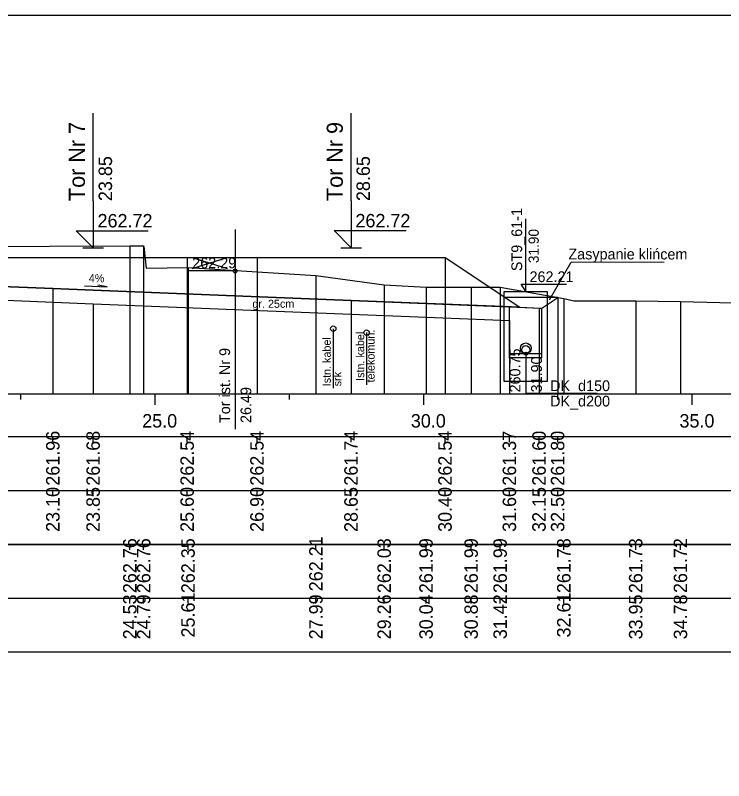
# Model space of a CAD drawing. Extents: x 6516023 to 6560129, y 5513077 to 5529206.
# Drawn here: x 6518915.81 to 6518929, y 5514498.91 to 5514513.16 of the extents above; entities that cross this region are included whole.
import ezdxf

# ---------------------------------------------------------------- set-up
doc = ezdxf.new("R2010")
doc.units = 0
for name, color, linetype in [('IR_default', 7, 'Continuous'), ('TOR_PRZEK_P-kable', 7, 'Continuous'), ('TOR_PRZEK_P-komponent', 7, 'Continuous'), ('TOR_PRZEK_P-odwodnienie', 7, 'Continuous'), ('TOR_PRZEK_P-opisy', 7, 'Continuous'), ('TOR_PRZEK_P-tabelka istniejace', 7, 'Continuous'), ('TOR_PRZEK_P-tabelka projektowane', 7, 'Continuous'), ('TOR_PRZEK_P-teren istniejacy', 7, 'Continuous'), ('TOR_PRZEK_P-tory istniejace', 7, 'Continuous'), ('TOR_PRZEK_P-tory projektowane', 7, 'Continuous'), ('TOR_PRZEK_P-uklad odniesienia', 7, 'Continuous'), ('TOR_PRZEK_P-warstwa ochronna I', 7, 'Continuous'), ('TOR_PRZEK_P-warstwa ochronna II', 7, 'Continuous'), ('TOR_RAMKI-ramka+tabelka 1', 7, 'Continuous')]:
    doc.layers.add(name, color=color, linetype=linetype)

msp = doc.modelspace()

# ---------------------------------------------------------------- linework, layer by layer
at = {"layer": 'IR_default'}
msp.add_lwpolyline([(6518904.633, 5514508.648), (6518908.166, 5514508.648), (6518909.413, 5514508.647), (6518909.42, 5514508.647), (6518912.913, 5514508.647), (6518912.918, 5514508.647), (6518915.513, 5514508.647), (6518915.52, 5514508.647), (6518919.013, 5514508.647), (6518919.016, 5514508.647), (6518920.313, 5514508.648), (6518920.32, 5514508.648), (6518923.813, 5514508.648), (6518923.816, 5514508.646), (6518925.205, 5514507.72), (6518925.206, 5514507.72), (6518925.563, 5514507.705), (6518925.61, 5514507.703), (6518925.909, 5514507.903)], dxfattribs=at)
at = {"layer": 'TOR_PRZEK_P-kable'}
for p, q in [((6518921.73, 5514507.322), (6518921.73, 5514506.213)), ((6518922.351, 5514507.248), (6518922.351, 5514506.274))]:
    msp.add_line(p, q, dxfattribs=at)
for centre in [(6518921.73, 5514507.322), (6518922.351, 5514507.248)]:
    msp.add_circle(centre, 0.05, dxfattribs=at)
at = {"layer": 'TOR_PRZEK_P-komponent'}
msp.add_line((6518925.909, 5514507.903), (6518924.931, 5514507.903), dxfattribs=at)
msp.add_lwpolyline([(6518904.633, 5514508.109), (6518904.633, 5514508.648), (6518908.163, 5514508.648), (6518909.413, 5514508.647), (6518912.913, 5514508.647), (6518915.513, 5514508.647), (6518919.013, 5514508.647), (6518920.313, 5514508.648), (6518923.813, 5514508.648), (6518925.205, 5514507.72), (6518922.063, 5514507.845), (6518917.263, 5514508.037), (6518916.513, 5514508.067), (6518914.451, 5514508.15), (6518913.853, 5514507.74), (6518911.163, 5514507.848), (6518905.663, 5514508.068), (6518904.633, 5514508.109)], dxfattribs=at)
at = {"layer": 'TOR_PRZEK_P-odwodnienie'}
for p, q in [((6518925.313, 5514508.015), (6518925.313, 5514509.365)), ((6518925.23, 5514508.152), (6518926.07, 5514508.152)), ((6518925.313, 5514508.015), (6518925.23, 5514508.152)), ((6518925.61, 5514507.703), (6518925.909, 5514507.903)), ((6518925.013, 5514506.775), (6518925.01, 5514507.727)), ((6518925.613, 5514506.777), (6518925.61, 5514507.703)), ((6518925.613, 5514506.856), (6518925.013, 5514506.856)), ((6518925.613, 5514506.776), (6518925.013, 5514506.776))]:
    msp.add_line(p, q, dxfattribs=at)
for points in [[(6518924.913, 5514507.006), (6518924.913, 5514508.015), (6518925.713, 5514508.015), (6518925.713, 5514506.336), (6518924.913, 5514506.336), (6518924.913, 5514507.006)], [(6518925.313, 5514506.856), (6518925.313, 5514506.121), (6518926.642, 5514506.121)]]:
    msp.add_lwpolyline(points, dxfattribs=at)
for centre, radius in [((6518925.313, 5514506.956), 0.1), ((6518925.313, 5514506.931), 0.075), ((6518925.313, 5514506.856), 0.03)]:
    msp.add_circle(centre, radius, dxfattribs=at)
at = {"layer": 'TOR_PRZEK_P-opisy'}
msp.add_line((6518925.757, 5514507.86), (6518926.158, 5514508.563), dxfattribs=at)
for points in [[(6518927.89, 5514508.552), (6518926.158, 5514508.563)], [(6518917.101, 5514508.121), (6518917.519, 5514508.102), (6518917.351, 5514508.131)]]:
    msp.add_lwpolyline(points, dxfattribs=at)
at = {"layer": 'TOR_PRZEK_P-tabelka istniejace'}
for p, q in [((6518917.944, 5514503.206), (6518917.944, 5514503.306)), ((6518918.201, 5514503.206), (6518918.201, 5514503.306)), ((6518919.027, 5514503.206), (6518919.027, 5514503.306)), ((6518921.407, 5514503.206), (6518921.407, 5514503.306)), ((6518922.677, 5514503.206), (6518922.677, 5514503.306)), ((6518923.457, 5514503.206), (6518923.457, 5514503.306)), ((6518924.296, 5514503.206), (6518924.296, 5514503.306)), ((6518924.836, 5514503.206), (6518924.836, 5514503.306)), ((6518926.021, 5514503.206), (6518926.021, 5514503.306)), ((6518927.359, 5514503.206), (6518927.359, 5514503.306)), ((6518928.192, 5514503.206), (6518928.192, 5514503.306)), ((6518817.163, 5514502.306), (6518960.963, 5514502.306)), ((6518917.944, 5514502.206), (6518917.944, 5514502.306)), ((6518918.201, 5514502.206), (6518918.201, 5514502.306)), ((6518919.027, 5514502.206), (6518919.027, 5514502.306)), ((6518921.407, 5514502.206), (6518921.407, 5514502.306)), ((6518922.677, 5514502.206), (6518922.677, 5514502.306)), ((6518923.457, 5514502.206), (6518923.457, 5514502.306)), ((6518924.296, 5514502.206), (6518924.296, 5514502.306)), ((6518924.836, 5514502.206), (6518924.836, 5514502.306)), ((6518926.021, 5514502.206), (6518926.021, 5514502.306)), ((6518927.359, 5514502.206), (6518927.359, 5514502.306)), ((6518928.192, 5514502.206), (6518928.192, 5514502.306))]:
    msp.add_line(p, q, dxfattribs=at)
for points in [[(6518917.944, 5514508.865), (6518917.944, 5514506.306), (6518917.944, 5514506.176), (6518917.944, 5514506.106)], [(6518918.201, 5514508.866), (6518918.201, 5514506.306), (6518918.201, 5514506.176), (6518918.201, 5514506.106)], [(6518919.027, 5514508.458), (6518919.027, 5514506.306), (6518919.027, 5514506.176), (6518919.027, 5514506.106)], [(6518921.407, 5514508.313), (6518921.407, 5514506.306), (6518921.407, 5514506.176), (6518921.407, 5514506.106)], [(6518922.677, 5514508.138), (6518922.677, 5514506.306), (6518922.677, 5514506.176), (6518922.677, 5514506.106)], [(6518923.457, 5514508.096), (6518923.457, 5514506.306), (6518923.457, 5514506.176), (6518923.457, 5514506.106)], [(6518924.296, 5514508.096), (6518924.296, 5514506.306), (6518924.296, 5514506.176), (6518924.296, 5514506.106)], [(6518924.836, 5514508.096), (6518924.836, 5514506.306), (6518924.836, 5514506.176), (6518924.836, 5514506.106)], [(6518926.021, 5514507.882), (6518926.021, 5514506.306), (6518926.021, 5514506.176), (6518926.021, 5514506.106)], [(6518927.359, 5514507.838), (6518927.359, 5514506.306), (6518927.359, 5514506.176), (6518927.359, 5514506.106)], [(6518928.192, 5514507.828), (6518928.192, 5514506.306), (6518928.192, 5514506.176), (6518928.192, 5514506.106)]]:
    msp.add_lwpolyline(points, dxfattribs=at)
msp.add_lwpolyline([(6518817.163, 5514503.306), (6518817.163, 5514501.306), (6518960.963, 5514501.306), (6518960.963, 5514503.306)], close=True, dxfattribs=at)
at = {"layer": 'TOR_PRZEK_P-tabelka projektowane'}
for p, q in [((6518916.513, 5514505.206), (6518916.513, 5514505.306)), ((6518917.263, 5514505.206), (6518917.263, 5514505.306)), ((6518919.013, 5514505.206), (6518919.013, 5514505.306)), ((6518920.313, 5514505.206), (6518920.313, 5514505.306)), ((6518922.063, 5514505.206), (6518922.063, 5514505.306)), ((6518923.813, 5514505.206), (6518923.813, 5514505.306)), ((6518925.011, 5514505.206), (6518925.011, 5514505.306)), ((6518925.563, 5514505.206), (6518925.563, 5514505.306)), ((6518925.909, 5514505.206), (6518925.909, 5514505.306)), ((6518817.163, 5514504.306), (6518960.963, 5514504.306)), ((6518916.513, 5514504.206), (6518916.513, 5514504.306)), ((6518917.263, 5514504.206), (6518917.263, 5514504.306)), ((6518919.013, 5514504.206), (6518919.013, 5514504.306)), ((6518920.313, 5514504.206), (6518920.313, 5514504.306)), ((6518922.063, 5514504.206), (6518922.063, 5514504.306)), ((6518923.813, 5514504.206), (6518923.813, 5514504.306)), ((6518925.011, 5514504.206), (6518925.011, 5514504.306)), ((6518925.563, 5514504.206), (6518925.563, 5514504.306)), ((6518925.909, 5514504.206), (6518925.909, 5514504.306))]:
    msp.add_line(p, q, dxfattribs=at)
for points in [[(6518919.013, 5514508.647), (6518919.013, 5514506.306), (6518919.013, 5514506.176), (6518919.013, 5514506.106)], [(6518920.313, 5514508.648), (6518920.313, 5514506.306), (6518920.313, 5514506.176), (6518920.313, 5514506.106)], [(6518923.813, 5514508.648), (6518923.813, 5514506.306), (6518923.813, 5514506.176), (6518923.813, 5514506.106)], [(6518916.513, 5514508.067), (6518916.513, 5514506.306), (6518916.513, 5514506.176), (6518916.513, 5514506.106)], [(6518925.909, 5514507.903), (6518925.909, 5514506.306), (6518925.909, 5514506.176), (6518925.909, 5514506.106)], [(6518917.263, 5514507.787), (6518917.263, 5514506.306), (6518917.263, 5514506.176), (6518917.263, 5514506.106)], [(6518922.063, 5514507.845), (6518922.063, 5514506.306), (6518922.063, 5514506.176), (6518922.063, 5514506.106)], [(6518925.563, 5514507.705), (6518925.563, 5514506.306), (6518925.563, 5514506.176), (6518925.563, 5514506.106)], [(6518925.011, 5514507.477), (6518925.011, 5514506.306), (6518925.011, 5514506.176), (6518925.011, 5514506.106)]]:
    msp.add_lwpolyline(points, dxfattribs=at)
msp.add_lwpolyline([(6518817.163, 5514505.306), (6518817.163, 5514503.306), (6518960.963, 5514503.306), (6518960.963, 5514505.306)], close=True, dxfattribs=at)
at = {"layer": 'TOR_PRZEK_P-teren istniejacy'}
msp.add_lwpolyline([(6518901.241, 5514508.475), (6518901.732, 5514508.415), (6518904.539, 5514508.355), (6518906.183, 5514508.331), (6518907.129, 5514508.341), (6518910.379, 5514508.385), (6518910.449, 5514508.815), (6518910.452, 5514508.836), (6518917.944, 5514508.865), (6518918.201, 5514508.866), (6518918.202, 5514508.85), (6518918.248, 5514508.447), (6518919.027, 5514508.458), (6518921.407, 5514508.313), (6518922.677, 5514508.138), (6518923.457, 5514508.096), (6518924.296, 5514508.096), (6518924.836, 5514508.096), (6518926.021, 5514507.882), (6518926.208, 5514507.839), (6518927.359, 5514507.838), (6518928.192, 5514507.828), (6518931.122, 5514507.751)], dxfattribs=at)
at = {"layer": 'TOR_PRZEK_P-tory istniejace'}
for p, q in [((6518919.905, 5514509.171), (6518919.905, 5514505.451)), ((6518919.105, 5514508.443), (6518919.757, 5514508.646)), ((6518919.105, 5514508.646), (6518919.757, 5514508.443)), ((6518919.905, 5514508.396), (6518919.039, 5514508.396))]:
    msp.add_line(p, q, dxfattribs=at)
msp.add_circle((6518919.905, 5514508.396), 0.035, dxfattribs=at)
at = {"layer": 'TOR_PRZEK_P-tory projektowane'}
for p, q in [((6518917.263, 5514509.705), (6518917.263, 5514511.337)), ((6518922.063, 5514509.705), (6518922.063, 5514511.337)), ((6518917.263, 5514509.705), (6518917.263, 5514508.827)), ((6518922.063, 5514509.705), (6518922.063, 5514508.828)), ((6518917.263, 5514508.827), (6518916.944, 5514509.146)), ((6518916.944, 5514509.146), (6518918.288, 5514509.146)), ((6518922.063, 5514508.828), (6518921.744, 5514509.147)), ((6518921.744, 5514509.147), (6518923.088, 5514509.147)), ((6518917.071, 5514508.827), (6518917.455, 5514508.827)), ((6518921.871, 5514508.828), (6518922.255, 5514508.828))]:
    msp.add_line(p, q, dxfattribs=at)
at = {"layer": 'TOR_PRZEK_P-uklad odniesienia'}
for p, q in [((6518820.963, 5514506.106), (6518960.963, 5514506.106)), ((6518915.913, 5514506.006), (6518915.913, 5514506.106)), ((6518918.413, 5514505.906), (6518918.413, 5514506.106)), ((6518920.913, 5514506.006), (6518920.913, 5514506.106)), ((6518923.413, 5514505.906), (6518923.413, 5514506.106)), ((6518925.913, 5514506.006), (6518925.913, 5514506.106)), ((6518928.413, 5514505.906), (6518928.413, 5514506.106))]:
    msp.add_line(p, q, dxfattribs=at)
at = {"layer": 'TOR_PRZEK_P-warstwa ochronna I'}
msp.add_lwpolyline([(6518914.452, 5514507.9), (6518917.263, 5514507.787), (6518922.063, 5514507.595), (6518925.011, 5514507.477)], dxfattribs=at)
at = {"layer": 'TOR_PRZEK_P-warstwa ochronna II'}
msp.add_lwpolyline([(6518904.633, 5514508.109), (6518905.663, 5514508.068), (6518906.413, 5514508.038), (6518911.163, 5514507.848), (6518913.853, 5514507.74), (6518914.451, 5514508.15), (6518916.513, 5514508.067), (6518917.263, 5514508.037), (6518922.063, 5514507.845), (6518925.61, 5514507.703), (6518925.909, 5514507.903)], dxfattribs=at)
at = {"layer": 'TOR_RAMKI-ramka+tabelka 1'}
msp.add_lwpolyline([(6518814.513, 5514513.156), (6519062.013, 5514513.156), (6519062.013, 5514484.656), (6518814.513, 5514484.656)], close=True, dxfattribs=at)

# ---------------------------------------------------------------- texts
at = {"layer": 'TOR_PRZEK_P-kable'}
for s, height, p in [('Istn. kabel', 0.14999, (6518922.306, 5514506.35)), ('telekomun.', 0.15, (6518922.5, 5514506.322)), ('Istn. kabel', 0.14999, (6518921.684, 5514506.249)), ('srk', 0.15, (6518921.879, 5514506.249))]:
    msp.add_text(s, height=height, rotation=90.0511, dxfattribs=at).set_placement(p)
at = {"layer": 'TOR_PRZEK_P-odwodnienie'}
for s, height, rotation, p in [('ST9_61-1', 0.2, 90, (6518925.246, 5514508.393)), ('31.90', 0.19, 90, (6518925.555, 5514508.542)), ('260.75', 0.2, 90, (6518925.213, 5514506.135)), ('31.90', 0.2, 90, (6518925.613, 5514506.135)), ('DK_d150', 0.2, 360, (6518925.767, 5514506.16)), ('DK_d200', 0.2, 360, (6518925.767, 5514505.873))]:
    msp.add_text(s, height=height, rotation=rotation, dxfattribs=at).set_placement(p)
msp.add_text('262.21', height=0.2, dxfattribs=at).set_placement((6518925.383, 5514508.189))
at = {"layer": 'TOR_PRZEK_P-opisy'}
for s, height, rotation, p in [('Zasypanie klińcem', 0.2, 359.9489, (6518926.107, 5514508.612)), ('4%', 0.15, 359.8485, (6518917.18, 5514508.187))]:
    msp.add_text(s, height=height, rotation=rotation, dxfattribs=at).set_placement(p)
at = {"layer": 'TOR_PRZEK_P-tabelka istniejace'}
for s, p in [('262.76', (6518918.069, 5514502.398)), ('262.76', (6518918.326, 5514502.398)), ('262.35', (6518919.152, 5514502.397)), ('262.21', (6518921.532, 5514502.433)), ('262.03', (6518922.802, 5514502.398)), ('261.99', (6518923.582, 5514502.398)), ('261.99', (6518924.421, 5514502.398)), ('261.99', (6518924.961, 5514502.398)), ('261.78', (6518926.146, 5514502.398)), ('261.73', (6518927.484, 5514502.398)), ('261.72', (6518928.317, 5514502.4)), ('24.53', (6518918.069, 5514501.538)), ('24.79', (6518918.326, 5514501.538)), ('25.61', (6518919.152, 5514501.573)), ('27.99', (6518921.532, 5514501.538)), ('29.26', (6518922.802, 5514501.538)), ('30.04', (6518923.582, 5514501.539)), ('30.88', (6518924.421, 5514501.538)), ('31.42', (6518924.961, 5514501.54)), ('32.61', (6518926.146, 5514501.573)), ('33.95', (6518927.484, 5514501.537)), ('34.78', (6518928.317, 5514501.538))]:
    msp.add_text(s, height=0.25, rotation=90, dxfattribs=at).set_placement(p)
at = {"layer": 'TOR_PRZEK_P-tabelka projektowane'}
for s, p in [('261.96', (6518916.635, 5514504.398)), ('261.68', (6518917.385, 5514504.398)), ('262.54', (6518919.135, 5514504.399)), ('262.54', (6518920.435, 5514504.399)), ('261.74', (6518922.185, 5514504.399)), ('262.54', (6518923.935, 5514504.399)), ('261.37', (6518925.133, 5514504.398)), ('261.60', (6518925.685, 5514504.398)), ('261.80', (6518926.031, 5514504.398)), ('23.10', (6518916.635, 5514503.538)), ('23.85', (6518917.385, 5514503.537)), ('25.60', (6518919.135, 5514503.538)), ('26.90', (6518920.435, 5514503.538)), ('28.65', (6518922.185, 5514503.537)), ('30.40', (6518923.935, 5514503.538)), ('31.60', (6518925.133, 5514503.538)), ('32.15', (6518925.685, 5514503.537)), ('32.50', (6518926.031, 5514503.538))]:
    msp.add_text(s, height=0.25, rotation=90, dxfattribs=at).set_placement(p)
at = {"layer": 'TOR_PRZEK_P-tory istniejace'}
msp.add_text('262.29', height=0.2, dxfattribs=at).set_placement((6518919.105, 5514508.446))
for s, rotation, p in [('Tor ist. Nr 9', 90.0511, (6518919.811, 5514505.566)), ('26.49', 90, (6518920.205, 5514505.566))]:
    msp.add_text(s, height=0.2, rotation=rotation, dxfattribs=at).set_placement(p)
at = {"layer": 'TOR_PRZEK_P-tory projektowane'}
for s, height, p in [('Tor Nr 7', 0.3, (6518917.108, 5514509.699)), ('Tor Nr 9', 0.3, (6518921.908, 5514509.699)), ('23.85', 0.25, (6518917.613, 5514509.697)), ('28.65', 0.25, (6518922.413, 5514509.698))]:
    msp.add_text(s, height=height, rotation=90, dxfattribs=at).set_placement(p)
for p in [(6518917.343, 5514509.207), (6518922.143, 5514509.208)]:
    msp.add_text('262.72', height=0.25, dxfattribs=at).set_placement(p)
at = {"layer": 'TOR_PRZEK_P-uklad odniesienia'}
for s, p in [('25.0', (6518918.174, 5514505.481)), ('30.0', (6518923.174, 5514505.481)), ('35.0', (6518928.174, 5514505.481))]:
    msp.add_text(s, height=0.25, dxfattribs=at).set_placement(p)
at = {"layer": 'TOR_PRZEK_P-warstwa ochronna I'}
msp.add_text('gr. 25cm', height=0.15, dxfattribs=at).set_placement((6518920.225, 5514507.711))

doc.saveas('drawing.dxf')
